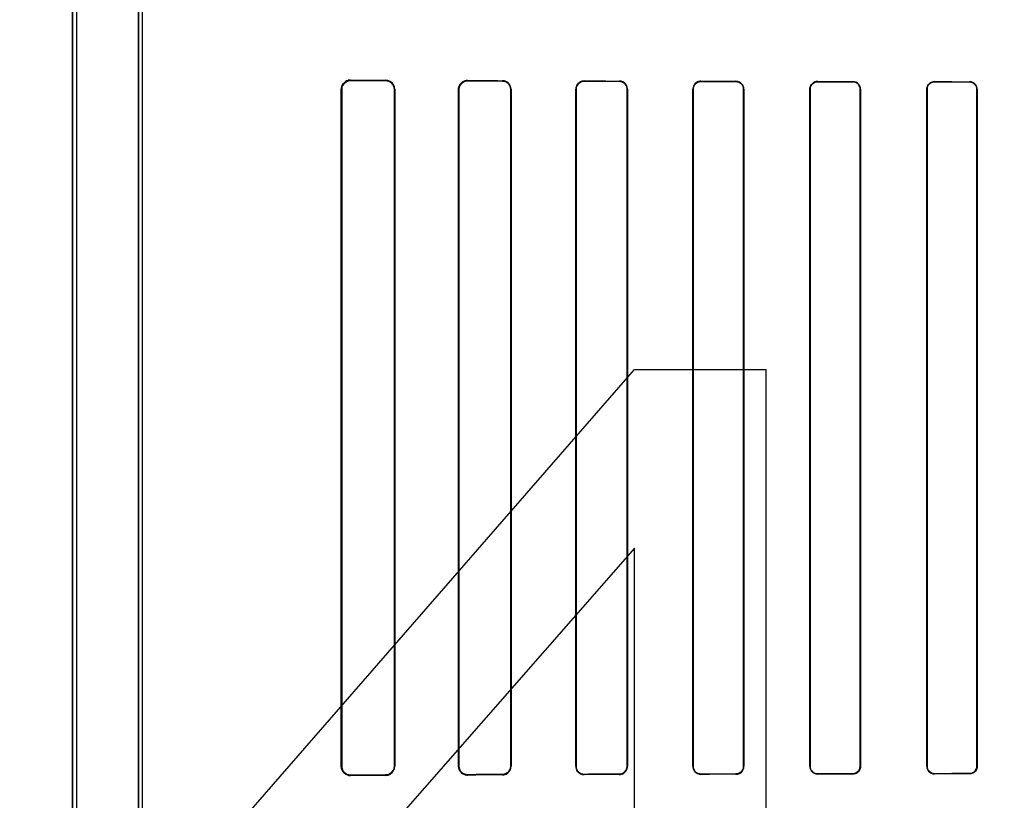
# Model space of a CAD drawing. Header units: millimetres. Extents: x 0 to 297, y 0 to 210.
# Tile 358 of 455: x 242.151 to 242.446, y 157.54 to 157.774. Entities that reach past the tile are written whole.
import ezdxf

# ---------------------------------------------------------------- set-up
doc = ezdxf.new("R2010")
doc.units = ezdxf.units.MM
doc.header["$LTSCALE"] = 16.335
doc.layers.get('0').update_dxf_attribs({"linetype": 'CONTINUOUS'})
for name, color, linetype in [('AXES_REF', 7, 'CONTINUOUS'), ('INTFCLR_1', 7, 'CONTINUOUS'), ('INTFCLR_72935', 7, 'CONTINUOUS')]:
    doc.layers.add(name, color=color, linetype=linetype)

msp = doc.modelspace()

# ---------------------------------------------------------------- linework, layer by layer
at = {"color": 7, "linetype": 'Continuous'}
for p, q in [((242.17797, 157.48802), (242.33547, 157.66898)), ((242.33547, 157.66898), (242.37485, 157.66898)), ((242.37485, 157.66898), (242.37485, 157.48802)), ((242.33547, 157.61536), (242.22391, 157.48802)), ((242.33547, 157.48802), (242.33547, 157.61536))]:
    msp.add_line(p, q, dxfattribs=at)
for radius in [6.78708, 6.7865, 6.74304]:
    msp.add_circle((241.48891, 154.71148), radius, dxfattribs=at)
msp.add_arc((241.48891, 154.71148), 6.72, 278.277129, 261.722871, dxfattribs=at)
at = {"layer": 'AXES_REF', "color": 9, "linetype": 'Continuous'}
msp.add_circle((241.48891, 154.71148), 4.15, dxfattribs=at)
at = {"layer": 'AXES_REF', "color": 7, "linetype": 'Continuous'}
msp.add_arc((241.48891, 154.71148), 6.874, 113.082685, 66.917315, dxfattribs=at)
at = {"layer": 'AXES_REF', "color": 9, "linetype": 'Continuous'}
msp.add_arc((241.48891, 154.71148), 6.19116, 94.411812, 85.588188, dxfattribs=at)
at = {"layer": 'INTFCLR_1', "color": 6, "linetype": 'Continuous'}
for p, q in [((242.16702, 157.16147), (242.16702, 159.03047)), ((242.16825, 157.16147), (242.16825, 159.03048)), ((242.18679, 158.37778), (242.18679, 157.53415)), ((242.18802, 157.53415), (242.18802, 158.37778)), ((242.24755, 157.75297), (242.24755, 157.54997)), ((242.24768, 157.75297), (242.24768, 157.54997)), ((242.26347, 157.54997), (242.26347, 157.75297)), ((242.26358, 157.54997), (242.26358, 157.75297)), ((242.28271, 157.75297), (242.28271, 157.54997)), ((242.28282, 157.75297), (242.28282, 157.54997)), ((242.29834, 157.54997), (242.29834, 157.75297)), ((242.29844, 157.54997), (242.29844, 157.75297)), ((242.31783, 157.75297), (242.31783, 157.54997)), ((242.31792, 157.75297), (242.31792, 157.54997)), ((242.33325, 157.54997), (242.33325, 157.75297)), ((242.33334, 157.54997), (242.33334, 157.75297)), ((242.35292, 157.75297), (242.35292, 157.54997)), ((242.35301, 157.75297), (242.35301, 157.54997)), ((242.36817, 157.54997), (242.36817, 157.75297)), ((242.36826, 157.54997), (242.36826, 157.75297)), ((242.38799, 157.75297), (242.38799, 157.54997)), ((242.38807, 157.75297), (242.38807, 157.54997)), ((242.40311, 157.54997), (242.40311, 157.75297)), ((242.40319, 157.54997), (242.40319, 157.75297)), ((242.42305, 157.75297), (242.42305, 157.54997)), ((242.42313, 157.75297), (242.42313, 157.54997)), ((242.43807, 157.54997), (242.43807, 157.75297)), ((242.43815, 157.54997), (242.43815, 157.75297))]:
    msp.add_line(p, q, dxfattribs=at)
at = {"layer": 'INTFCLR_1', "color": 9, "linetype": 'Continuous'}
for p, q in [((242.25036, 157.75563), (242.25036, 157.75576)), ((242.26086, 157.7557), (242.26086, 157.75559)), ((242.28536, 157.7555), (242.28536, 157.7556)), ((242.29586, 157.75556), (242.29586, 157.75546)), ((242.32036, 157.75539), (242.32036, 157.75549)), ((242.33086, 157.75546), (242.33086, 157.75537)), ((242.35536, 157.75531), (242.35536, 157.7554)), ((242.36586, 157.75537), (242.36586, 157.75529)), ((242.39036, 157.75525), (242.39036, 157.75533)), ((242.40086, 157.75531), (242.40086, 157.75523)), ((242.42536, 157.7552), (242.42536, 157.75527)), ((242.43586, 157.75526), (242.43586, 157.75518)), ((242.24755, 157.75297), (242.24768, 157.75297)), ((242.26347, 157.75297), (242.26358, 157.75297)), ((242.28271, 157.75297), (242.28282, 157.75297)), ((242.29834, 157.75297), (242.29844, 157.75297)), ((242.31783, 157.75297), (242.31792, 157.75297)), ((242.33325, 157.75297), (242.33334, 157.75297)), ((242.35292, 157.75297), (242.35301, 157.75297)), ((242.36817, 157.75297), (242.36826, 157.75297)), ((242.38799, 157.75297), (242.38807, 157.75297)), ((242.40311, 157.75297), (242.40319, 157.75297)), ((242.42305, 157.75297), (242.42313, 157.75297)), ((242.43807, 157.75297), (242.43815, 157.75297)), ((242.24768, 157.54997), (242.24755, 157.54997)), ((242.26358, 157.54997), (242.26347, 157.54997)), ((242.28282, 157.54997), (242.28271, 157.54997)), ((242.29844, 157.54997), (242.29834, 157.54997)), ((242.31792, 157.54997), (242.31783, 157.54997)), ((242.33334, 157.54997), (242.33325, 157.54997)), ((242.35301, 157.54997), (242.35292, 157.54997)), ((242.36826, 157.54997), (242.36817, 157.54997)), ((242.38807, 157.54997), (242.38799, 157.54997)), ((242.40319, 157.54997), (242.40311, 157.54997)), ((242.42313, 157.54997), (242.42305, 157.54997)), ((242.43815, 157.54997), (242.43807, 157.54997)), ((242.25036, 157.54718), (242.25036, 157.5473)), ((242.26086, 157.54735), (242.26086, 157.54723)), ((242.28536, 157.54733), (242.28536, 157.54744)), ((242.29586, 157.54747), (242.29586, 157.54737)), ((242.32036, 157.54745), (242.32036, 157.54754)), ((242.33086, 157.54757), (242.33086, 157.54748)), ((242.35536, 157.54754), (242.35536, 157.54763)), ((242.36586, 157.54765), (242.36586, 157.54756)), ((242.39036, 157.54761), (242.39036, 157.54769)), ((242.40086, 157.54771), (242.40086, 157.54763)), ((242.42536, 157.54766), (242.42536, 157.54774)), ((242.43586, 157.54775), (242.43586, 157.54768))]:
    msp.add_line(p, q, dxfattribs=at)
at = {"layer": 'INTFCLR_1', "color": 7, "linetype": 'Continuous'}
for points in [[(242.25036, 157.75563), (242.25026, 157.75563), (242.25016, 157.75563), (242.25007, 157.75562), (242.24997, 157.75561), (242.24987, 157.75559), (242.24977, 157.75557), (242.24968, 157.75555), (242.24959, 157.75552), (242.2495, 157.75549)], [(242.28448, 157.75546), (242.28457, 157.75549), (242.28467, 157.75551), (242.28476, 157.75554), (242.28485, 157.75556), (242.28495, 157.75557), (242.28505, 157.75559), (242.28515, 157.75559), (242.28525, 157.7556), (242.28536, 157.7556)], [(242.2495, 157.54744), (242.24959, 157.54741), (242.24968, 157.54739), (242.24977, 157.54737), (242.24986, 157.54735), (242.24996, 157.54733), (242.25006, 157.54732), (242.25015, 157.54731), (242.25025, 157.54731), (242.25036, 157.5473)]]:
    msp.add_lwpolyline(points, dxfattribs=at)
at = {"layer": 'INTFCLR_1', "color": 6, "linetype": 'Continuous'}
for centre, major_axis, start_param, end_param in [((242.55311, 157.75647), (0.36509, 0), -2.548571, -2.498918), ((242.55311, 157.75647), (0.38609, 0), -2.472123, -2.429437), ((242.55311, 157.75647), (0.36509, 0), -2.394089, -2.352695), ((242.55311, 157.75647), (0.38609, 0), -2.337129, -2.300034), ((242.55311, 157.75647), (0.36509, 0), -2.262072, -2.225293), ((242.55311, 157.75647), (0.38609, 0), -2.217858, -2.184193), ((242.55311, 157.75647), (0.36509, 0), -2.143198, -2.109347), ((242.55311, 157.75647), (0.38609, 0), -2.10853, -2.077154), ((242.55311, 157.75647), (0.36509, 0), -2.032847, -2.000965), ((242.55311, 157.75647), (0.38609, 0), -2.005937, -1.976148), ((242.55311, 157.75647), (0.36509, 0), -1.928279, -1.897747), ((242.55311, 157.75647), (0.38609, 0), -1.908037, -1.879358), ((242.55311, 157.54647), (0.38609, 0), 2.429437, 2.472123), ((242.55311, 157.54647), (0.36509, 0), 2.498918, 2.548571), ((242.55311, 157.54647), (0.38609, 0), 2.300034, 2.337129), ((242.55311, 157.54647), (0.36509, 0), 2.352695, 2.394089), ((242.55311, 157.54647), (0.38609, 0), 2.184193, 2.217858), ((242.55311, 157.54647), (0.36509, 0), 2.225293, 2.262072), ((242.55311, 157.54647), (0.38609, 0), 2.077154, 2.10853), ((242.55311, 157.54647), (0.36509, 0), 2.109347, 2.143198), ((242.55311, 157.54647), (0.38609, 0), 1.976148, 2.005937), ((242.55311, 157.54647), (0.36509, 0), 2.000965, 2.032847), ((242.55311, 157.54647), (0.38609, 0), 1.879358, 1.908037), ((242.55311, 157.54647), (0.36509, 0), 1.897747, 1.928279)]:
    msp.add_ellipse(centre, major_axis=major_axis, ratio=0.003491, start_param=start_param, end_param=end_param, dxfattribs=at)
for points, knots in [([(242.25036, 157.75576), (242.24982, 157.75576), (242.24836, 157.75536), (242.24755, 157.75385), (242.24755, 157.75297)], [0, 0, 0, 0, 0.380109, 1, 1, 1, 1]), ([(242.26358, 157.75297), (242.26358, 157.75346), (242.26321, 157.75487), (242.26174, 157.7557), (242.26086, 157.7557)], [0, 0, 0, 0, 0.358968, 1, 1, 1, 1]), ([(242.26347, 157.75297), (242.26347, 157.75346), (242.2631, 157.75482), (242.26169, 157.75558), (242.26086, 157.75559)], [0, 0, 0, 0, 0.373103, 1, 1, 1, 1]), ([(242.28536, 157.7555), (242.28485, 157.7555), (242.28353, 157.75511), (242.28282, 157.75375), (242.28282, 157.75297)], [0, 0, 0, 0, 0.393821, 1, 1, 1, 1]), ([(242.29844, 157.75297), (242.29844, 157.75349), (242.29805, 157.75483), (242.29665, 157.75556), (242.29586, 157.75556)], [0, 0, 0, 0, 0.39343, 1, 1, 1, 1]), ([(242.29834, 157.75297), (242.29834, 157.75348), (242.29795, 157.75478), (242.29661, 157.75546), (242.29586, 157.75546)], [0, 0, 0, 0, 0.402384, 1, 1, 1, 1]), ([(242.32036, 157.75549), (242.31987, 157.75549), (242.31856, 157.75512), (242.31783, 157.75376), (242.31783, 157.75297)], [0, 0, 0, 0, 0.379371, 1, 1, 1, 1]), ([(242.32036, 157.75539), (242.3199, 157.75539), (242.31864, 157.75505), (242.31792, 157.75374), (242.31792, 157.75297)], [0, 0, 0, 0, 0.373842, 1, 1, 1, 1]), ([(242.33334, 157.75297), (242.33334, 157.75349), (242.33293, 157.75479), (242.3316, 157.75546), (242.33086, 157.75546)], [0, 0, 0, 0, 0.412853, 1, 1, 1, 1]), ([(242.33325, 157.75297), (242.33325, 157.75348), (242.33285, 157.75473), (242.33157, 157.75536), (242.33086, 157.75537)], [0, 0, 0, 0, 0.417005, 1, 1, 1, 1]), ([(242.35536, 157.7554), (242.3549, 157.7554), (242.35365, 157.75506), (242.35292, 157.75375), (242.35292, 157.75297)], [0, 0, 0, 0, 0.365847, 1, 1, 1, 1]), ([(242.35536, 157.75531), (242.35479, 157.75531), (242.35355, 157.75485), (242.35301, 157.7536), (242.35301, 157.75297)], [0, 0, 0, 0, 0.47417, 1, 1, 1, 1]), ([(242.36826, 157.75297), (242.36826, 157.75349), (242.36785, 157.75475), (242.36656, 157.75537), (242.36586, 157.75537)], [0, 0, 0, 0, 0.424164, 1, 1, 1, 1]), ([(242.36817, 157.75297), (242.36817, 157.75347), (242.36778, 157.75469), (242.36653, 157.75529), (242.36586, 157.75529)], [0, 0, 0, 0, 0.426866, 1, 1, 1, 1]), ([(242.39036, 157.75533), (242.38979, 157.75533), (242.38854, 157.75487), (242.38799, 157.75361), (242.38799, 157.75297)], [0, 0, 0, 0, 0.467061, 1, 1, 1, 1]), ([(242.39036, 157.75525), (242.3899, 157.75525), (242.38871, 157.7549), (242.38807, 157.75367), (242.38807, 157.75297)], [0, 0, 0, 0, 0.396505, 1, 1, 1, 1]), ([(242.40319, 157.75297), (242.40319, 157.75348), (242.40279, 157.75471), (242.40153, 157.75531), (242.40086, 157.75531)], [0, 0, 0, 0, 0.432833, 1, 1, 1, 1]), ([(242.40311, 157.75297), (242.40311, 157.75347), (242.40272, 157.75465), (242.40151, 157.75523), (242.40086, 157.75523)], [0, 0, 0, 0, 0.434515, 1, 1, 1, 1]), ([(242.42536, 157.75527), (242.42482, 157.75528), (242.4236, 157.75484), (242.42305, 157.7536), (242.42305, 157.75297)], [0, 0, 0, 0, 0.459212, 1, 1, 1, 1]), ([(242.42536, 157.7552), (242.42477, 157.7552), (242.42359, 157.75471), (242.42313, 157.75352), (242.42313, 157.75297)], [0, 0, 0, 0, 0.511255, 1, 1, 1, 1]), ([(242.43815, 157.75297), (242.43815, 157.75348), (242.43774, 157.75469), (242.43651, 157.75526), (242.43586, 157.75526)], [0, 0, 0, 0, 0.439306, 1, 1, 1, 1]), ([(242.43807, 157.75297), (242.43807, 157.75347), (242.43767, 157.75464), (242.43648, 157.75518), (242.43586, 157.75518)], [0, 0, 0, 0, 0.445822, 1, 1, 1, 1]), ([(242.24755, 157.54997), (242.24755, 157.54949), (242.2479, 157.54805), (242.24942, 157.54718), (242.25036, 157.54718)], [0, 0, 0, 0, 0.340507, 1, 1, 1, 1]), ([(242.26086, 157.54735), (242.26132, 157.54735), (242.26267, 157.5477), (242.26347, 157.54911), (242.26347, 157.54997)], [0, 0, 0, 0, 0.351042, 1, 1, 1, 1]), ([(242.26086, 157.54723), (242.26136, 157.54723), (242.26277, 157.54762), (242.26358, 157.54909), (242.26358, 157.54997)], [0, 0, 0, 0, 0.364649, 1, 1, 1, 1]), ([(242.28271, 157.54997), (242.28271, 157.54946), (242.28309, 157.5481), (242.28452, 157.54733), (242.28536, 157.54733)], [0, 0, 0, 0, 0.376083, 1, 1, 1, 1]), ([(242.28282, 157.54997), (242.28282, 157.54946), (242.2832, 157.54814), (242.28457, 157.54744), (242.28536, 157.54744)], [0, 0, 0, 0, 0.392607, 1, 1, 1, 1]), ([(242.29586, 157.54747), (242.29637, 157.54747), (242.29767, 157.54788), (242.29834, 157.54922), (242.29834, 157.54997)], [0, 0, 0, 0, 0.409287, 1, 1, 1, 1]), ([(242.29586, 157.54737), (242.29638, 157.54737), (242.29772, 157.54778), (242.29844, 157.54917), (242.29844, 157.54997)], [0, 0, 0, 0, 0.394587, 1, 1, 1, 1]), ([(242.31783, 157.54997), (242.31783, 157.54945), (242.31823, 157.54813), (242.31959, 157.54745), (242.32036, 157.54745)], [0, 0, 0, 0, 0.405294, 1, 1, 1, 1]), ([(242.31792, 157.54997), (242.31792, 157.54946), (242.31832, 157.54819), (242.31963, 157.54754), (242.32036, 157.54754)], [0, 0, 0, 0, 0.4116, 1, 1, 1, 1]), ([(242.33086, 157.54757), (242.3313, 157.54757), (242.33254, 157.54791), (242.33325, 157.5492), (242.33325, 157.54997)], [0, 0, 0, 0, 0.369218, 1, 1, 1, 1]), ([(242.33086, 157.54748), (242.33133, 157.54748), (242.33261, 157.54784), (242.33334, 157.54918), (242.33334, 157.54997)], [0, 0, 0, 0, 0.373744, 1, 1, 1, 1]), ([(242.35292, 157.54997), (242.35292, 157.54945), (242.35333, 157.54818), (242.35464, 157.54754), (242.35536, 157.54754)], [0, 0, 0, 0, 0.419413, 1, 1, 1, 1]), ([(242.35301, 157.54997), (242.35301, 157.54946), (242.35341, 157.54823), (242.35467, 157.54762), (242.35536, 157.54763)], [0, 0, 0, 0, 0.422806, 1, 1, 1, 1]), ([(242.36586, 157.54765), (242.36633, 157.54765), (242.36754, 157.54801), (242.36817, 157.54926), (242.36817, 157.54997)], [0, 0, 0, 0, 0.401644, 1, 1, 1, 1]), ([(242.36586, 157.54756), (242.36644, 157.54756), (242.36771, 157.54804), (242.36826, 157.54932), (242.36826, 157.54997)], [0, 0, 0, 0, 0.473342, 1, 1, 1, 1]), ([(242.38799, 157.54997), (242.38799, 157.54945), (242.3884, 157.54821), (242.38967, 157.54761), (242.39036, 157.54761)], [0, 0, 0, 0, 0.42929, 1, 1, 1, 1]), ([(242.38807, 157.54997), (242.38807, 157.54947), (242.38847, 157.54827), (242.3897, 157.54769), (242.39036, 157.54769)], [0, 0, 0, 0, 0.431437, 1, 1, 1, 1]), ([(242.40086, 157.54771), (242.40131, 157.54771), (242.40248, 157.54805), (242.40311, 157.54927), (242.40311, 157.54997)], [0, 0, 0, 0, 0.393953, 1, 1, 1, 1]), ([(242.40086, 157.54763), (242.40141, 157.54763), (242.40264, 157.54808), (242.40319, 157.54933), (242.40319, 157.54997)], [0, 0, 0, 0, 0.463766, 1, 1, 1, 1]), ([(242.42305, 157.54997), (242.42305, 157.54945), (242.42346, 157.54824), (242.42469, 157.54766), (242.42536, 157.54766)], [0, 0, 0, 0, 0.436745, 1, 1, 1, 1]), ([(242.42313, 157.54997), (242.42313, 157.54947), (242.42352, 157.5483), (242.42472, 157.54774), (242.42536, 157.54774)], [0, 0, 0, 0, 0.438001, 1, 1, 1, 1]), ([(242.43586, 157.54775), (242.43643, 157.54775), (242.43761, 157.54824), (242.43807, 157.54941), (242.43807, 157.54997)], [0, 0, 0, 0, 0.509133, 1, 1, 1, 1]), ([(242.43815, 157.54997), (242.43815, 157.54945), (242.43773, 157.54824), (242.4365, 157.54768), (242.43586, 157.54768)], [0, 0, 0, 0, 0.444674, 1, 1, 1, 1])]:
    msp.add_open_spline(points, degree=3, knots=knots, dxfattribs=at)
at = {"layer": 'INTFCLR_1', "color": 7, "linetype": 'Continuous'}
for points, knots in [([(242.25036, 157.75563), (242.24986, 157.75563), (242.24847, 157.75527), (242.24768, 157.75382), (242.24768, 157.75297)], [0, 0, 0, 0, 0.369943, 1, 1, 1, 1]), ([(242.28536, 157.7556), (242.28482, 157.7556), (242.28344, 157.7552), (242.28271, 157.75377), (242.28271, 157.75297)], [0, 0, 0, 0, 0.401574, 1, 1, 1, 1]), ([(242.24768, 157.54997), (242.24768, 157.54951), (242.24802, 157.54813), (242.24947, 157.54732), (242.25036, 157.5473)], [0, 0, 0, 0, 0.342814, 1, 1, 1, 1]), ([(242.24768, 157.54997), (242.24768, 157.54949), (242.24798, 157.54838), (242.24893, 157.54763), (242.2495, 157.54744)], [0, 0, 0, 0, 0.441846, 1, 1, 1, 1])]:
    msp.add_open_spline(points, degree=3, knots=knots, dxfattribs=at)
at = {"layer": 'INTFCLR_72935', "color": 6, "linetype": 'Continuous'}
for p, q in [((242.16702, 159.03047), (242.16702, 157.16147)), ((242.16825, 157.16147), (242.16825, 159.03049)), ((242.18679, 157.53085), (242.18679, 158.38108)), ((242.18802, 157.5321), (242.18802, 158.37983)), ((242.24755, 157.54997), (242.24755, 157.75297)), ((242.24768, 157.54997), (242.24768, 157.75297)), ((242.26347, 157.75297), (242.26347, 157.54997)), ((242.26358, 157.75297), (242.26358, 157.54997)), ((242.28271, 157.54997), (242.28271, 157.75297)), ((242.28282, 157.54997), (242.28282, 157.75297)), ((242.29834, 157.75297), (242.29834, 157.54997)), ((242.29844, 157.75297), (242.29844, 157.54997)), ((242.31783, 157.54997), (242.31783, 157.75297)), ((242.31792, 157.54997), (242.31792, 157.75297)), ((242.33325, 157.75297), (242.33325, 157.54997)), ((242.33334, 157.75297), (242.33334, 157.54997)), ((242.35292, 157.54997), (242.35292, 157.75297)), ((242.35301, 157.54997), (242.35301, 157.75297)), ((242.36817, 157.75297), (242.36817, 157.54997)), ((242.36826, 157.75297), (242.36826, 157.54997)), ((242.38799, 157.54997), (242.38799, 157.75297)), ((242.38807, 157.54997), (242.38807, 157.75297)), ((242.40311, 157.75297), (242.40311, 157.54997)), ((242.40319, 157.75297), (242.40319, 157.54997)), ((242.42305, 157.54997), (242.42305, 157.75297)), ((242.42313, 157.54997), (242.42313, 157.75297)), ((242.43807, 157.75297), (242.43807, 157.54997)), ((242.43815, 157.75297), (242.43815, 157.54997))]:
    msp.add_line(p, q, dxfattribs=at)
at = {"layer": 'INTFCLR_72935', "color": 9, "linetype": 'Continuous'}
for p, q in [((242.25036, 157.75576), (242.25036, 157.75563)), ((242.26086, 157.75559), (242.26086, 157.7557)), ((242.28536, 157.7556), (242.28536, 157.7555)), ((242.29586, 157.75546), (242.29586, 157.75556)), ((242.32036, 157.75549), (242.32036, 157.75539)), ((242.33086, 157.75537), (242.33086, 157.75546)), ((242.35536, 157.7554), (242.35536, 157.75531)), ((242.36586, 157.75529), (242.36586, 157.75537)), ((242.39036, 157.75533), (242.39036, 157.75525)), ((242.40086, 157.75523), (242.40086, 157.75531)), ((242.42536, 157.75527), (242.42536, 157.7552)), ((242.43586, 157.75518), (242.43586, 157.75526)), ((242.24768, 157.75297), (242.24755, 157.75297)), ((242.26358, 157.75297), (242.26347, 157.75297)), ((242.28282, 157.75297), (242.28271, 157.75297)), ((242.29844, 157.75297), (242.29834, 157.75297)), ((242.31792, 157.75297), (242.31783, 157.75297)), ((242.33334, 157.75297), (242.33325, 157.75297)), ((242.35301, 157.75297), (242.35292, 157.75297)), ((242.36826, 157.75297), (242.36817, 157.75297)), ((242.38807, 157.75297), (242.38799, 157.75297)), ((242.40319, 157.75297), (242.40311, 157.75297)), ((242.42313, 157.75297), (242.42305, 157.75297)), ((242.43815, 157.75297), (242.43807, 157.75297)), ((242.24755, 157.54997), (242.24768, 157.54997)), ((242.26347, 157.54997), (242.26358, 157.54997)), ((242.28271, 157.54997), (242.28282, 157.54997)), ((242.29834, 157.54997), (242.29844, 157.54997)), ((242.31783, 157.54997), (242.31792, 157.54997)), ((242.33325, 157.54997), (242.33334, 157.54997)), ((242.35292, 157.54997), (242.35301, 157.54997)), ((242.36817, 157.54997), (242.36826, 157.54997)), ((242.38799, 157.54997), (242.38807, 157.54997)), ((242.40311, 157.54997), (242.40319, 157.54997)), ((242.42305, 157.54997), (242.42313, 157.54997)), ((242.43807, 157.54997), (242.43815, 157.54997)), ((242.25036, 157.5473), (242.25036, 157.54718)), ((242.26086, 157.54723), (242.26086, 157.54735)), ((242.28536, 157.54744), (242.28536, 157.54733)), ((242.29586, 157.54737), (242.29586, 157.54747)), ((242.32036, 157.54754), (242.32036, 157.54745)), ((242.33086, 157.54748), (242.33086, 157.54757)), ((242.35536, 157.54763), (242.35536, 157.54754)), ((242.36586, 157.54756), (242.36586, 157.54765)), ((242.39036, 157.54769), (242.39036, 157.54761)), ((242.40086, 157.54763), (242.40086, 157.54771)), ((242.42536, 157.54774), (242.42536, 157.54766)), ((242.43586, 157.54768), (242.43586, 157.54775))]:
    msp.add_line(p, q, dxfattribs=at)
at = {"layer": 'INTFCLR_72935', "color": 7, "linetype": 'Continuous'}
for points in [[(242.25036, 157.75576), (242.25025, 157.75575), (242.25014, 157.75575), (242.25004, 157.75574), (242.24994, 157.75573), (242.24985, 157.75571), (242.24975, 157.75569), (242.24966, 157.75567), (242.24957, 157.75565), (242.24949, 157.75562)], [(242.2495, 157.7555), (242.24959, 157.75552), (242.24968, 157.75555), (242.24977, 157.75557), (242.24986, 157.75559), (242.24996, 157.7556), (242.25006, 157.75562), (242.25015, 157.75563), (242.25025, 157.75563), (242.25036, 157.75563)], [(242.24949, 157.54731), (242.24957, 157.54729), (242.24966, 157.54726), (242.24975, 157.54724), (242.24985, 157.54722), (242.24994, 157.54721), (242.25004, 157.5472), (242.25014, 157.54719), (242.25025, 157.54718), (242.25036, 157.54718)], [(242.25036, 157.5473), (242.25026, 157.54731), (242.25016, 157.54731), (242.25007, 157.54732), (242.24997, 157.54733), (242.24987, 157.54735), (242.24977, 157.54737), (242.24968, 157.54739), (242.24959, 157.54741), (242.2495, 157.54744)], [(242.28448, 157.54748), (242.28457, 157.54745), (242.28467, 157.54742), (242.28476, 157.5474), (242.28485, 157.54738), (242.28495, 157.54736), (242.28505, 157.54735), (242.28515, 157.54734), (242.28525, 157.54734), (242.28536, 157.54733)]]:
    msp.add_lwpolyline(points, dxfattribs=at)
at = {"layer": 'INTFCLR_72935', "color": 6, "linetype": 'Continuous'}
for centre, major_axis, start_param, end_param in [((242.55311, 157.75647), (0.36509, 0), -2.548571, -2.498918), ((242.55311, 157.75647), (0.38609, 0), -2.472123, -2.429437), ((242.55311, 157.75647), (0.36509, 0), -2.394089, -2.352695), ((242.55311, 157.75647), (0.38609, 0), -2.337129, -2.300034), ((242.55311, 157.75647), (0.36509, 0), -2.262072, -2.225293), ((242.55311, 157.75647), (0.38609, 0), -2.217858, -2.184193), ((242.55311, 157.75647), (0.36509, 0), -2.143198, -2.109347), ((242.55311, 157.75647), (0.38609, 0), -2.10853, -2.077154), ((242.55311, 157.75647), (0.36509, 0), -2.032847, -2.000965), ((242.55311, 157.75647), (0.38609, 0), -2.005937, -1.976148), ((242.55311, 157.75647), (0.36509, 0), -1.928279, -1.897747), ((242.55311, 157.75647), (0.38609, 0), -1.908037, -1.879358), ((242.55311, 157.54647), (0.38609, 0), 2.429437, 2.472123), ((242.55311, 157.54647), (0.36509, 0), 2.498918, 2.548571), ((242.55311, 157.54647), (0.38609, 0), 2.300034, 2.337129), ((242.55311, 157.54647), (0.36509, 0), 2.352695, 2.394089), ((242.55311, 157.54647), (0.38609, 0), 2.184193, 2.217858), ((242.55311, 157.54647), (0.36509, 0), 2.225293, 2.262072), ((242.55311, 157.54647), (0.38609, 0), 2.077154, 2.10853), ((242.55311, 157.54647), (0.36509, 0), 2.109347, 2.143198), ((242.55311, 157.54647), (0.38609, 0), 1.976148, 2.005937), ((242.55311, 157.54647), (0.36509, 0), 2.000965, 2.032847), ((242.55311, 157.54647), (0.38609, 0), 1.879358, 1.908037), ((242.55311, 157.54647), (0.36509, 0), 1.897747, 1.928279)]:
    msp.add_ellipse(centre, major_axis=major_axis, ratio=0.003491, start_param=start_param, end_param=end_param, dxfattribs=at)
at = {"layer": 'INTFCLR_72935', "color": 7, "linetype": 'Continuous'}
for points, knots in [([(242.24755, 157.75297), (242.24755, 157.75353), (242.24798, 157.75499), (242.2495, 157.75575), (242.25036, 157.75576)], [0, 0, 0, 0, 0.39445, 1, 1, 1, 1]), ([(242.24768, 157.75297), (242.24768, 157.75343), (242.24802, 157.75481), (242.24947, 157.75562), (242.25036, 157.75563)], [0, 0, 0, 0, 0.342813, 1, 1, 1, 1]), ([(242.25036, 157.54718), (242.24988, 157.54719), (242.24844, 157.54751), (242.24755, 157.54903), (242.24755, 157.54997)], [0, 0, 0, 0, 0.336778, 1, 1, 1, 1]), ([(242.25036, 157.5473), (242.24986, 157.54731), (242.24847, 157.54766), (242.24768, 157.54911), (242.24768, 157.54997)], [0, 0, 0, 0, 0.369943, 1, 1, 1, 1]), ([(242.2495, 157.54744), (242.24905, 157.54759), (242.2481, 157.54822), (242.24768, 157.54935), (242.24768, 157.54997)], [0, 0, 0, 0, 0.432621, 1, 1, 1, 1]), ([(242.28536, 157.54733), (242.28482, 157.54734), (242.28344, 157.54774), (242.28271, 157.54917), (242.28271, 157.54997)], [0, 0, 0, 0, 0.401573, 1, 1, 1, 1])]:
    msp.add_open_spline(points, degree=3, knots=knots, dxfattribs=at)
at = {"layer": 'INTFCLR_72935', "color": 6, "linetype": 'Continuous'}
for points, knots in [([(242.26358, 157.75297), (242.26358, 157.75344), (242.26324, 157.75484), (242.26177, 157.7557), (242.26086, 157.7557)], [0, 0, 0, 0, 0.338375, 1, 1, 1, 1]), ([(242.26086, 157.75559), (242.26132, 157.75559), (242.26267, 157.75524), (242.26347, 157.75383), (242.26347, 157.75297)], [0, 0, 0, 0, 0.351007, 1, 1, 1, 1]), ([(242.28271, 157.75297), (242.28271, 157.75347), (242.28309, 157.75484), (242.28452, 157.75561), (242.28536, 157.7556)], [0, 0, 0, 0, 0.376083, 1, 1, 1, 1]), ([(242.28282, 157.75297), (242.28282, 157.75347), (242.28321, 157.75479), (242.28457, 157.7555), (242.28536, 157.7555)], [0, 0, 0, 0, 0.392511, 1, 1, 1, 1]), ([(242.29844, 157.75297), (242.29844, 157.75348), (242.29805, 157.75483), (242.29666, 157.75556), (242.29586, 157.75556)], [0, 0, 0, 0, 0.391624, 1, 1, 1, 1]), ([(242.29586, 157.75546), (242.29635, 157.75546), (242.29765, 157.75508), (242.29834, 157.75374), (242.29834, 157.75297)], [0, 0, 0, 0, 0.393004, 1, 1, 1, 1]), ([(242.32036, 157.75549), (242.31986, 157.75549), (242.31855, 157.75511), (242.31783, 157.75375), (242.31783, 157.75297)], [0, 0, 0, 0, 0.387522, 1, 1, 1, 1]), ([(242.31792, 157.75297), (242.31792, 157.75348), (242.31832, 157.75475), (242.31963, 157.75539), (242.32036, 157.75539)], [0, 0, 0, 0, 0.411738, 1, 1, 1, 1]), ([(242.33334, 157.75297), (242.33334, 157.75349), (242.33294, 157.75479), (242.3316, 157.75546), (242.33086, 157.75546)], [0, 0, 0, 0, 0.411614, 1, 1, 1, 1]), ([(242.33086, 157.75537), (242.33132, 157.75537), (242.33256, 157.75502), (242.33325, 157.75372), (242.33325, 157.75297)], [0, 0, 0, 0, 0.378712, 1, 1, 1, 1]), ([(242.35536, 157.7554), (242.35489, 157.7554), (242.35363, 157.75505), (242.35292, 157.75374), (242.35292, 157.75297)], [0, 0, 0, 0, 0.376214, 1, 1, 1, 1]), ([(242.35301, 157.75297), (242.35301, 157.75348), (242.35341, 157.75471), (242.35467, 157.75531), (242.35536, 157.75531)], [0, 0, 0, 0, 0.426616, 1, 1, 1, 1]), ([(242.36826, 157.75297), (242.36826, 157.75349), (242.36785, 157.75475), (242.36656, 157.75537), (242.36586, 157.75537)], [0, 0, 0, 0, 0.425926, 1, 1, 1, 1]), ([(242.36586, 157.75529), (242.36634, 157.75529), (242.36755, 157.75491), (242.36817, 157.75367), (242.36817, 157.75297)], [0, 0, 0, 0, 0.409084, 1, 1, 1, 1]), ([(242.38799, 157.75297), (242.38799, 157.75348), (242.3884, 157.75472), (242.38967, 157.75533), (242.39036, 157.75533)], [0, 0, 0, 0, 0.429291, 1, 1, 1, 1]), ([(242.38807, 157.75297), (242.38807, 157.75348), (242.38848, 157.75467), (242.3897, 157.75525), (242.39036, 157.75525)], [0, 0, 0, 0, 0.436652, 1, 1, 1, 1]), ([(242.40319, 157.75297), (242.40319, 157.75349), (242.40278, 157.75472), (242.40153, 157.75531), (242.40086, 157.75531)], [0, 0, 0, 0, 0.43647, 1, 1, 1, 1]), ([(242.40086, 157.75523), (242.40132, 157.75523), (242.40249, 157.75487), (242.40311, 157.75366), (242.40311, 157.75297)], [0, 0, 0, 0, 0.400765, 1, 1, 1, 1]), ([(242.42305, 157.75297), (242.42305, 157.75348), (242.42346, 157.75469), (242.42469, 157.75528), (242.42536, 157.75527)], [0, 0, 0, 0, 0.436747, 1, 1, 1, 1]), ([(242.42313, 157.75297), (242.42313, 157.75347), (242.42353, 157.75465), (242.42472, 157.7552), (242.42536, 157.7552)], [0, 0, 0, 0, 0.443691, 1, 1, 1, 1]), ([(242.43815, 157.75297), (242.43815, 157.75349), (242.43773, 157.75469), (242.4365, 157.75526), (242.43586, 157.75526)], [0, 0, 0, 0, 0.444674, 1, 1, 1, 1]), ([(242.43586, 157.75518), (242.43644, 157.75518), (242.43761, 157.75469), (242.43807, 157.75352), (242.43807, 157.75297)], [0, 0, 0, 0, 0.512924, 1, 1, 1, 1]), ([(242.26347, 157.54997), (242.26347, 157.54947), (242.2631, 157.54812), (242.26169, 157.54735), (242.26086, 157.54735)], [0, 0, 0, 0, 0.373103, 1, 1, 1, 1]), ([(242.26086, 157.54723), (242.26137, 157.54723), (242.26278, 157.54763), (242.26358, 157.5491), (242.26358, 157.54997)], [0, 0, 0, 0, 0.372091, 1, 1, 1, 1]), ([(242.28536, 157.54744), (242.28484, 157.54744), (242.28352, 157.54783), (242.28282, 157.54919), (242.28282, 157.54997)], [0, 0, 0, 0, 0.398583, 1, 1, 1, 1]), ([(242.29834, 157.54997), (242.29834, 157.54946), (242.29795, 157.54816), (242.29662, 157.54748), (242.29586, 157.54747)], [0, 0, 0, 0, 0.400302, 1, 1, 1, 1]), ([(242.29586, 157.54737), (242.29638, 157.54737), (242.29773, 157.54778), (242.29844, 157.54918), (242.29844, 157.54997)], [0, 0, 0, 0, 0.400719, 1, 1, 1, 1]), ([(242.31783, 157.54997), (242.31783, 157.54945), (242.31823, 157.54813), (242.31959, 157.54745), (242.32036, 157.54745)], [0, 0, 0, 0, 0.404897, 1, 1, 1, 1]), ([(242.32036, 157.54754), (242.31988, 157.54754), (242.31862, 157.5479), (242.31792, 157.54921), (242.31792, 157.54997)], [0, 0, 0, 0, 0.383513, 1, 1, 1, 1]), ([(242.33325, 157.54997), (242.33325, 157.54946), (242.33285, 157.54821), (242.33157, 157.54757), (242.33086, 157.54757)], [0, 0, 0, 0, 0.417183, 1, 1, 1, 1]), ([(242.33086, 157.54748), (242.33134, 157.54748), (242.33263, 157.54785), (242.33334, 157.54919), (242.33334, 157.54997)], [0, 0, 0, 0, 0.383063, 1, 1, 1, 1]), ([(242.35292, 157.54997), (242.35292, 157.54945), (242.35333, 157.54817), (242.35464, 157.54754), (242.35536, 157.54754)], [0, 0, 0, 0, 0.422387, 1, 1, 1, 1]), ([(242.35536, 157.54763), (242.35479, 157.54762), (242.35355, 157.54809), (242.35301, 157.54934), (242.35301, 157.54997)], [0, 0, 0, 0, 0.47417, 1, 1, 1, 1]), ([(242.36817, 157.54997), (242.36817, 157.54946), (242.36777, 157.54824), (242.36653, 157.54765), (242.36586, 157.54765)], [0, 0, 0, 0, 0.429389, 1, 1, 1, 1]), ([(242.36586, 157.54756), (242.36631, 157.54756), (242.36755, 157.5479), (242.36826, 157.5492), (242.36826, 157.54997)], [0, 0, 0, 0, 0.370654, 1, 1, 1, 1]), ([(242.38799, 157.54997), (242.38799, 157.54945), (242.38841, 157.54821), (242.38968, 157.54761), (242.39036, 157.54761)], [0, 0, 0, 0, 0.434167, 1, 1, 1, 1]), ([(242.39036, 157.54769), (242.38989, 157.54769), (242.3887, 157.54805), (242.38807, 157.54928), (242.38807, 157.54997)], [0, 0, 0, 0, 0.404562, 1, 1, 1, 1]), ([(242.40319, 157.54997), (242.40319, 157.54945), (242.40279, 157.54822), (242.40153, 157.54763), (242.40086, 157.54763)], [0, 0, 0, 0, 0.432834, 1, 1, 1, 1]), ([(242.40311, 157.54997), (242.40311, 157.54946), (242.40271, 157.54828), (242.4015, 157.54771), (242.40086, 157.54771)], [0, 0, 0, 0, 0.438506, 1, 1, 1, 1]), ([(242.42305, 157.54997), (242.42305, 157.54945), (242.42346, 157.54823), (242.4247, 157.54766), (242.42536, 157.54766)], [0, 0, 0, 0, 0.443145, 1, 1, 1, 1]), ([(242.42536, 157.54774), (242.42491, 157.54774), (242.42374, 157.54808), (242.42313, 157.54929), (242.42313, 157.54997)], [0, 0, 0, 0, 0.397667, 1, 1, 1, 1]), ([(242.43815, 157.54997), (242.43815, 157.54946), (242.43774, 157.54825), (242.43651, 157.54768), (242.43586, 157.54768)], [0, 0, 0, 0, 0.439306, 1, 1, 1, 1]), ([(242.43807, 157.54997), (242.43807, 157.54947), (242.43767, 157.5483), (242.43648, 157.54775), (242.43586, 157.54775)], [0, 0, 0, 0, 0.445822, 1, 1, 1, 1])]:
    msp.add_open_spline(points, degree=3, knots=knots, dxfattribs=at)

doc.saveas('drawing.dxf')
